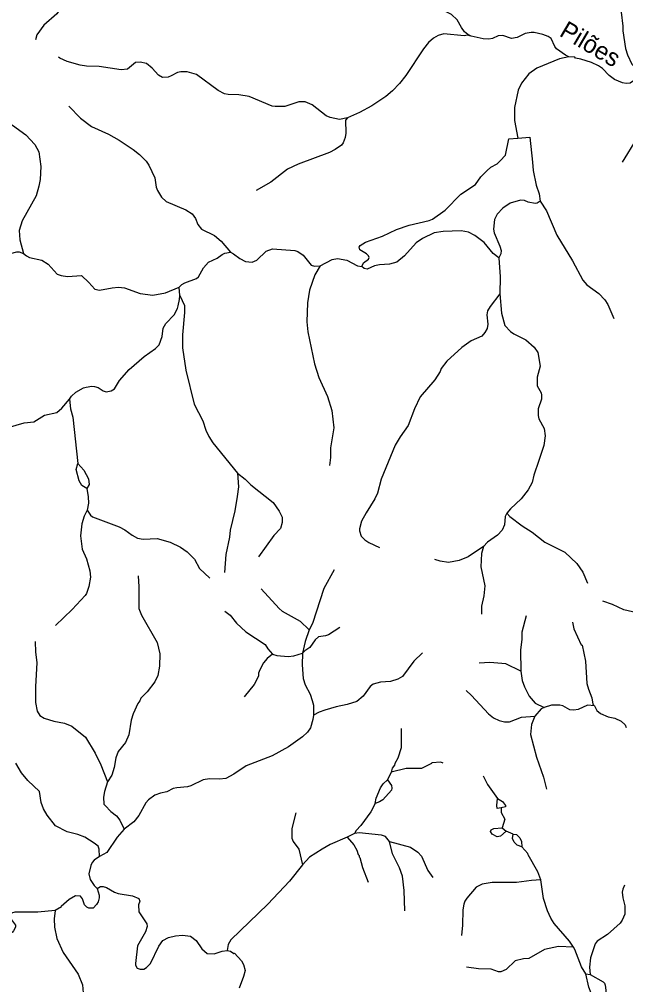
# Model space of a CAD drawing. Extents: x 346.5 to 372.4, y 7400.3 to 7428.2.
# Drawn here: x 366.191 to 368.941, y 7419.897 to 7424.274 of the extents above; entities that cross this region are included whole.
import ezdxf
from ezdxf.enums import TextEntityAlignment as Align

# ---------------------------------------------------------------- set-up
doc = ezdxf.new("R2010")
doc.units = 0
doc.header["$LTSCALE"] = 0.032
doc.layers.add('2', color=7, linetype='Continuous', lineweight=25)
doc.layers.add('7', color=7, linetype='Continuous', lineweight=25)
doc.layers.add('61', color=7, linetype='Continuous')

msp = doc.modelspace()

# ---------------------------------------------------------------- linework, layer by layer
at = {"layer": '2'}
for points in [[(367.7443, 7423.1531), (367.752, 7423.1698), (367.775, 7423.1858), (367.7777, 7423.1946), (367.7751, 7423.2015), (367.7661, 7423.2102), (367.7355, 7423.2281), (367.7327, 7423.2406), (367.7365, 7423.2489), (367.7615, 7423.2636), (367.8384, 7423.2905), (367.9018, 7423.3203), (367.9591, 7423.3404), (368.0504, 7423.361), (368.0655, 7423.3677), (368.1228, 7423.4079), (368.1931, 7423.4803), (368.2592, 7423.5243), (368.2838, 7423.5599), (368.3113, 7423.5873), (368.3301, 7423.6039), (368.3575, 7423.6187), (368.3725, 7423.6328), (368.3958, 7423.6583), (368.4107, 7423.7321), (368.4522, 7423.7353), (368.5068, 7423.7396), (368.5178, 7423.6256), (368.522, 7423.5887), (368.5353, 7423.5215), (368.5481, 7423.4822), (368.5531, 7423.4492), (368.5389, 7423.4401), (368.5302, 7423.4389), (368.4984, 7423.4453), (368.4818, 7423.4524), (368.4645, 7423.4536), (368.4165, 7423.4401), (368.3844, 7423.4178), (368.3584, 7423.3903), (368.3463, 7423.3668), (368.3417, 7423.3229), (368.3446, 7423.3056), (368.3701, 7423.2458), (368.3757, 7423.2258), (368.3751, 7423.2098), (368.3665, 7423.1931), (368.3395, 7423.2126), (368.2997, 7423.2617), (368.2563, 7423.2938), (368.2284, 7423.3088), (368.1946, 7423.3142), (368.1137, 7423.3121), (368.0723, 7423.3056), (368.0189, 7423.2803), (367.9911, 7423.2597), (367.9382, 7423.2012), (367.9027, 7423.1729), (367.87, 7423.1644), (367.8249, 7423.1608), (367.8014, 7423.1561), (367.768, 7423.1417), (367.7555, 7423.1438)], [(366.4567, 7422.2604), (366.4834, 7422.23), (366.5049, 7422.1907), (366.5075, 7422.1643), (366.4978, 7422.1467), (366.4738, 7422.1597), (366.4624, 7422.1814), (366.4492, 7422.2334)], [(367.8042, 7420.7185), (367.8096, 7420.7433), (367.8298, 7420.7897), (367.8408, 7420.8073), (367.8611, 7420.8259), (367.8788, 7420.8005), (367.8812, 7420.7882), (367.8793, 7420.7789), (367.84, 7420.735), (367.8248, 7420.7254)], [(368.3579, 7420.6958), (368.3561, 7420.7098), (368.3596, 7420.7415), (368.3818, 7420.7278), (368.3957, 7420.71), (368.3964, 7420.7028), (368.3768, 7420.6991)], [(368.381, 7420.6084), (368.3993, 7420.5934), (368.3729, 7420.5698), (368.3576, 7420.5676), (368.336, 7420.5802), (368.328, 7420.5912), (368.3305, 7420.5988), (368.3428, 7420.6046)], [(368.4302, 7420.5791), (368.4456, 7420.5782), (368.4612, 7420.5636), (368.4679, 7420.5459), (368.4695, 7420.522), (368.4487, 7420.5292), (368.4347, 7420.5426), (368.4284, 7420.5606)], [(368.7598, 7419.9469), (368.7795, 7419.9432), (368.8382, 7419.9098), (368.8448, 7419.904), (368.848, 7419.8954), (368.851, 7419.873), (368.8486, 7419.8313), (368.8401, 7419.789), (368.8315, 7419.7723), (368.8106, 7419.7627), (368.7947, 7419.8318), (368.7742, 7419.8858)]]:
    msp.add_lwpolyline(points, close=True, dxfattribs=at)
at = {"layer": '7'}
msp.add_line((368.4302, 7420.5791), (368.3993, 7420.5934), dxfattribs=at)
for points in [[(368.9455, 7425.0354), (368.9439, 7424.9724), (368.9376, 7424.9438), (368.9097, 7424.872), (368.8451, 7424.7716), (368.8308, 7424.7206), (368.8316, 7424.6696), (368.8379, 7424.6441), (368.8682, 7424.5724), (368.9041, 7424.5007), (368.912, 7424.472), (368.9168, 7424.4433), (368.9168, 7424.3716), (368.9208, 7424.3062), (368.9288, 7424.2424), (368.928, 7424.2209), (368.9407, 7424.142), (368.9487, 7424.1133), (368.9694, 7424.0703), (368.991, 7424.048), (369.0147, 7424.03)], [(366.5389, 7424.6109), (366.51, 7424.5676), (366.4782, 7424.511), (366.4232, 7424.4568), (366.4041, 7424.4257), (366.3794, 7424.3301), (366.3722, 7424.3142), (366.361, 7424.299), (366.3021, 7424.2472), (366.2711, 7424.2029), (366.2642, 7424.1808)], [(368.2403, 7424.1977), (368.2259, 7424.2046), (368.2107, 7424.2169), (368.1964, 7424.2361), (368.1773, 7424.2719), (368.1518, 7424.295), (368.0856, 7424.3269), (368.0673, 7424.3445), (368.0474, 7424.3739), (368.0338, 7424.3851), (367.9669, 7424.4249), (367.9309, 7424.457)], [(368.2403, 7424.1977), (368.224, 7424.2013), (368.2092, 7424.1994), (368.1167, 7424.2074), (368.0912, 7424.201), (368.0697, 7424.189), (368.0474, 7424.1683), (368.0235, 7424.1396), (367.9446, 7424.0185), (367.9159, 7423.9826), (367.884, 7423.95), (367.8529, 7423.9244), (367.79, 7423.8822), (367.7342, 7423.8519), (367.6795, 7423.8278), (367.6791, 7423.8273)], [(368.6838, 7424.1031), (368.6686, 7424.1107), (368.6275, 7424.1404), (368.6196, 7424.15), (368.6036, 7424.1874), (368.5901, 7424.1954), (368.5646, 7424.2042), (368.5263, 7424.2137), (368.512, 7424.2145), (368.4849, 7424.209), (368.4482, 7424.1906), (368.4227, 7424.1866), (368.3845, 7424.2002), (368.363, 7424.1994), (368.3375, 7424.1866), (368.3207, 7424.1835), (368.2952, 7424.1851), (368.2403, 7424.1977)], [(366.0271, 7424.103), (366.0271, 7424.0639), (366.0183, 7423.9779), (366.0207, 7423.9492), (366.0351, 7423.8942), (366.0996, 7423.8328), (366.1594, 7423.7945), (366.22, 7423.7499), (366.2606, 7423.7069), (366.2789, 7423.6726), (366.2885, 7423.6065), (366.2853, 7423.5475), (366.2789, 7423.5172), (366.2678, 7423.4742), (366.204, 7423.3594), (366.1905, 7423.3164), (366.1929, 7423.2734), (366.2094, 7423.2126)], [(367.6791, 7423.8273), (367.6433, 7423.82), (367.6003, 7423.828), (367.5827, 7423.836), (367.519, 7423.8854), (367.4871, 7423.8989), (367.4584, 7423.8989), (367.3947, 7423.879), (367.3516, 7423.8782), (367.3373, 7423.8806), (367.2337, 7423.9236), (367.1859, 7423.9308), (367.1381, 7423.9324), (367.1221, 7423.9364), (367.0926, 7423.9508), (366.9946, 7424.0233), (366.9516, 7424.036), (366.9229, 7424.036), (366.9085, 7424.0328), (366.8799, 7424.0169), (366.8655, 7424.0121), (366.8408, 7424.0097), (366.8217, 7424.0209), (366.793, 7424.052), (366.7675, 7424.0727), (366.7396, 7424.0798), (366.7181, 7424.0775), (366.6814, 7424.048), (366.6535, 7424.0448), (366.5531, 7424.0599), (366.4957, 7424.0615), (366.467, 7424.0655), (366.4081, 7424.083), (366.3746, 7424.0982), (366.369, 7424.1014)], [(368.6838, 7424.1031), (368.6411, 7424.0942), (368.5375, 7424.052), (368.5016, 7424.0265), (368.4681, 7423.9842), (368.4538, 7423.9524), (368.4371, 7423.8743), (368.4371, 7423.8153), (368.4522, 7423.7353)], [(369.0147, 7424.03), (368.9902, 7424.0041), (368.9615, 7423.9842), (368.9439, 7423.9826), (368.9264, 7423.9858), (368.8897, 7424.0002), (368.8658, 7424.0193), (368.8356, 7424.0504), (368.818, 7424.0623), (368.7861, 7424.0783), (368.7383, 7424.0926), (368.7136, 7424.0974), (368.7104, 7424.1014), (368.6838, 7424.1031)], [(369.1394, 7423.9227), (369.1097, 7423.8998), (369.0985, 7423.8854), (369.0826, 7423.8527), (369.0643, 7423.8296), (369.0635, 7423.824), (369.0547, 7423.8169), (369.0268, 7423.777), (368.9894, 7423.7316), (368.9256, 7423.6264)], [(366.4152, 7423.8798), (366.4678, 7423.8256), (366.5188, 7423.7874), (366.5961, 7423.7523), (366.644, 7423.726), (366.7077, 7423.6838), (366.7364, 7423.6607), (366.7659, 7423.6304), (366.7778, 7423.6129), (366.8049, 7423.5555), (366.8121, 7423.5124), (366.8177, 7423.4981), (366.8352, 7423.4678), (366.8575, 7423.4471), (366.9468, 7423.4104), (366.9755, 7423.3921), (366.9898, 7423.3714), (367.001, 7423.3435), (367.0169, 7423.3228), (367.0759, 7423.2941), (367.107, 7423.2686), (367.1485, 7423.2174)], [(367.6791, 7423.8273), (367.6698, 7423.8161), (367.672, 7423.7579), (367.6688, 7423.7372), (367.66, 7423.7141), (367.6521, 7423.7037), (367.6242, 7423.6838), (367.5971, 7423.6702), (367.4552, 7423.6168), (367.4066, 7423.5945), (367.3317, 7423.5355), (367.2648, 7423.4981)], [(368.5531, 7423.4492), (368.5821, 7423.4057), (368.6291, 7423.2949), (368.7001, 7423.1793), (368.7471, 7423.0909), (368.7646, 7423.0701), (368.8188, 7423.0303), (368.8467, 7423.0024), (368.8602, 7422.9801), (368.8874, 7422.9171)], [(367.1485, 7423.2174), (367.163, 7423.2105), (367.1907, 7423.1889), (367.2162, 7423.1761), (367.2464, 7423.1729), (367.268, 7423.1825), (367.3102, 7423.2223), (367.3389, 7423.2335), (367.4409, 7423.2263), (367.4537, 7423.2215), (367.4776, 7423.204), (367.5142, 7423.1586), (367.5302, 7423.1546), (367.5555, 7423.1566)], [(366.0693, 7423.1897), (366.0844, 7423.1904), (366.1164, 7423.2024), (366.1801, 7423.2191), (366.1905, 7423.2191), (366.2094, 7423.2126)], [(366.2094, 7423.2126), (366.224, 7423.2016), (366.2375, 7423.1936), (366.2933, 7423.1817), (366.3212, 7423.1634), (366.3626, 7423.1187), (366.381, 7423.1116), (366.4097, 7423.1076), (366.4726, 7423.1116), (366.5069, 7423.0805), (366.534, 7423.0502), (366.5547, 7423.0454), (366.6121, 7423.0566), (366.6408, 7423.059), (366.6679, 7423.0558), (366.7396, 7423.0303), (366.797, 7423.0231), (366.8543, 7423.0343), (366.9154, 7423.0589)], [(366.9154, 7423.0589), (366.9274, 7423.0722), (366.9412, 7423.0791), (366.9946, 7423.098), (367.0034, 7423.1068), (367.0257, 7423.1474), (367.0488, 7423.1721), (367.0887, 7423.1913), (367.111, 7423.2072), (367.1237, 7423.2128), (367.1485, 7423.2174)], [(367.5555, 7423.1566), (367.6098, 7423.1841), (367.6338, 7423.1889), (367.6768, 7423.1817), (367.7244, 7423.1565), (367.7443, 7423.1531)], [(368.3665, 7423.1931), (368.3725, 7423.1068), (368.3698, 7423.0286)], [(367.5555, 7423.1566), (367.5317, 7423.1156), (367.507, 7423.0454), (367.4975, 7422.9881), (367.4951, 7422.902), (367.4999, 7422.8574), (367.5301, 7422.7123), (367.5501, 7422.6501), (367.5891, 7422.5641), (367.6082, 7422.5003), (367.6178, 7422.4222), (367.6027, 7422.3314), (367.6019, 7422.2867), (367.5971, 7422.2509)], [(366.4182, 7422.5513), (366.4272, 7422.5649), (366.4479, 7422.5832), (366.4814, 7422.6023), (366.4941, 7422.6063), (366.5196, 7422.6103), (366.5324, 7422.6087), (366.5491, 7422.6047), (366.5706, 7422.5896), (366.5842, 7422.5848), (366.6073, 7422.5888), (366.6224, 7422.5991), (366.6455, 7422.6358), (366.6886, 7422.6868), (366.7571, 7422.745), (366.8081, 7422.7816), (366.8249, 7422.7984), (366.8384, 7422.835), (366.844, 7422.8733), (366.8559, 7422.8948), (366.8934, 7422.9346), (366.9077, 7422.9626), (366.9109, 7422.9753), (366.9177, 7423.003), (366.9184, 7423.0216), (366.9154, 7423.0589)], [(366.9184, 7423.0216), (366.9404, 7422.9769), (366.9404, 7422.945), (366.9316, 7422.843), (366.9308, 7422.784), (366.9468, 7422.6836), (366.9834, 7422.529), (367.0233, 7422.4541), (367.0368, 7422.4111), (367.0504, 7422.3824), (367.0687, 7422.3537), (367.1812, 7422.2165)], [(368.3698, 7423.0286), (368.3263, 7422.9721), (368.3143, 7422.9514), (368.3111, 7422.9339), (368.3159, 7422.8924), (368.3127, 7422.8725), (368.3024, 7422.8542), (368.2881, 7422.8374), (368.241, 7422.8167), (368.1972, 7422.7864), (368.1302, 7422.7243), (368.1039, 7422.69), (368.0992, 7422.6772), (368.0753, 7422.639), (368.0091, 7422.5625), (367.9828, 7422.5083), (367.9541, 7422.4318), (367.9183, 7422.3816), (367.8959, 7422.3425), (367.8322, 7422.1895), (367.8147, 7422.1258), (367.8027, 7422.1003), (367.7644, 7422.0365), (367.7429, 7421.9982), (367.7342, 7421.9632), (367.7342, 7421.9544), (367.7421, 7421.9305), (367.7581, 7421.9146), (367.7756, 7421.9018), (367.8242, 7421.8787)], [(368.3698, 7423.0286), (368.3781, 7422.9418), (368.3924, 7422.8852), (368.4187, 7422.8581), (368.4339, 7422.8478), (368.4881, 7422.8207), (368.5255, 7422.7872), (368.5431, 7422.7625), (368.5534, 7422.7019), (368.5399, 7422.6517), (368.5391, 7422.6127), (368.5574, 7422.58), (368.5598, 7422.5705), (368.559, 7422.5513), (368.5439, 7422.5083), (368.5439, 7422.478), (368.547, 7422.4628), (368.5718, 7422.419), (368.5765, 7422.3856), (368.5694, 7422.3409), (368.547, 7422.274), (368.5247, 7422.207), (368.5176, 7422.1736), (368.4984, 7422.1401), (368.4666, 7422.1002), (368.4187, 7422.0548), (368.4025, 7422.0349)], [(365.9509, 7422.2844), (365.9992, 7422.3226), (366.0773, 7422.38), (366.1164, 7422.4095), (366.1403, 7422.423), (366.2136, 7422.4445), (366.2566, 7422.4493), (366.3045, 7422.4796), (366.3618, 7422.4915), (366.3842, 7422.5107), (366.4182, 7422.5513)], [(366.4182, 7422.5513), (366.4232, 7422.5083), (366.4343, 7422.47), (366.4567, 7422.2604)], [(367.1812, 7422.2165), (367.1843, 7422.1544), (367.1795, 7422.1098), (367.1691, 7422.0461), (367.1468, 7421.9584), (367.1436, 7421.9265), (367.1269, 7421.8468), (367.1213, 7421.7663)], [(367.1812, 7422.2165), (367.2152, 7422.1895), (367.2408, 7422.1632), (367.3421, 7422.0835), (367.37, 7422.0445), (367.3827, 7422.0174), (367.3835, 7421.9919), (367.3755, 7421.9656), (367.3453, 7421.9329), (367.2759, 7421.8365)], [(366.4978, 7422.1467), (366.5039, 7422.1088), (366.5045, 7422.0795), (366.4988, 7422.0485)], [(366.4988, 7422.0485), (366.4845, 7422.0206), (366.4742, 7421.9871), (366.4678, 7421.9313), (366.4766, 7421.8723), (366.4949, 7421.8277), (366.5101, 7421.7735), (366.5132, 7421.7448), (366.5061, 7421.7018), (366.4949, 7421.6699), (366.4893, 7421.6619), (366.4304, 7421.5982), (366.3547, 7421.5257)], [(366.4988, 7422.0485), (366.5132, 7422.0253), (366.5228, 7422.0182), (366.6432, 7421.9735), (366.6695, 7421.96), (366.7029, 7421.9345), (366.7268, 7421.9209), (366.7523, 7421.9169), (366.8161, 7421.9193), (366.8751, 7421.9034), (366.9213, 7421.8811), (366.9516, 7421.8588), (366.985, 7421.8269), (367.0081, 7421.7847), (367.0544, 7421.7408)], [(368.4025, 7422.0349), (368.394, 7422.019), (368.3908, 7421.9823), (368.3813, 7421.9584), (368.3598, 7421.9353), (368.3141, 7421.9027), (368.2962, 7421.8841)], [(368.4025, 7422.0349), (368.4156, 7422.0203), (368.4721, 7421.9767), (368.5168, 7421.9488), (368.5742, 7421.9026), (368.665, 7421.858), (368.7192, 7421.8062), (368.7463, 7421.7671), (368.7686, 7421.7169)], [(368.2962, 7421.8841), (368.2267, 7421.8373), (368.1852, 7421.8197), (368.1374, 7421.8117), (368.0992, 7421.8173), (368.0761, 7421.8245)], [(368.2962, 7421.8841), (368.2872, 7421.8516), (368.2841, 7421.791), (368.3026, 7421.7047), (368.2984, 7421.6603), (368.2872, 7421.6125), (368.2873, 7421.5767)], [(366.73, 7421.7504), (366.7332, 7421.7002), (366.7332, 7421.6022), (366.7452, 7421.5727), (366.8161, 7421.4491), (366.828, 7421.3973), (366.8264, 7421.3416), (366.8185, 7421.2985), (366.8057, 7421.2698), (366.7707, 7421.2244), (366.742, 7421.1957), (366.738, 7421.1846), (366.7284, 7421.1718), (366.7077, 7421.1248), (366.6989, 7421.0961), (366.687, 7421.0299), (366.6718, 7420.9957), (366.6392, 7420.9542), (366.6288, 7420.9256), (366.6216, 7420.8825), (366.6105, 7420.8467), (366.5902, 7420.8161)], [(367.6186, 7421.7775), (367.5716, 7421.6938), (367.5206, 7421.5352), (367.5048, 7421.5057)], [(367.2871, 7421.6914), (367.3692, 7421.6021), (367.3835, 7421.591), (367.4648, 7421.5448), (367.5048, 7421.5057)], [(369.1785, 7421.4968), (369.1644, 7421.508), (369.0858, 7421.5527), (369.0451, 7421.5711), (368.9328, 7421.5966), (368.881, 7421.6213), (368.8379, 7421.6356)], [(367.1229, 7421.591), (367.1476, 7421.5727), (367.1763, 7421.536), (367.2177, 7421.4961), (367.3054, 7421.4396), (367.3174, 7421.4197), (367.3398, 7421.396)], [(368.4897, 7421.5687), (368.4698, 7421.4954), (368.4697, 7421.4643), (368.4634, 7421.4133), (368.4661, 7421.3187)], [(368.6993, 7421.54), (368.7064, 7421.5105), (368.7399, 7421.438), (368.7431, 7421.4364), (368.759, 7421.3639), (368.7654, 7421.2619), (368.7718, 7421.2364), (368.7869, 7421.1981), (368.7927, 7421.1696), (368.7989, 7421.1613)], [(367.6441, 7421.5161), (367.5939, 7421.4834), (367.5796, 7421.4786), (367.5477, 7421.4746), (367.5325, 7421.4603), (367.5086, 7421.4252), (367.4856, 7421.4112), (367.4755, 7421.4008)], [(367.5048, 7421.5057), (367.4871, 7421.4531), (367.4755, 7421.4008)], [(366.263, 7421.4523), (366.2646, 7421.4053), (366.271, 7421.3575), (366.2646, 7421.2475), (366.2646, 7421.1758), (366.2718, 7421.1367), (366.2845, 7421.1176), (366.3029, 7421.1048), (366.3475, 7421.0913), (366.3953, 7421.0833), (366.4296, 7421.0698), (366.4917, 7421.0196), (366.5356, 7420.9463), (366.5603, 7420.8937), (366.5902, 7420.8161)], [(367.3398, 7421.396), (367.315, 7421.3758), (367.299, 7421.3559), (367.2815, 7421.324), (367.2751, 7421.3089), (367.2751, 7421.2961), (367.256, 7421.2587), (367.2106, 7421.2021)], [(367.3398, 7421.396), (367.3584, 7421.3891), (367.4106, 7421.3846), (367.4361, 7421.3886), (367.4755, 7421.4008)], [(367.4755, 7421.4008), (367.4744, 7421.3479), (367.4783, 7421.2858), (367.4871, 7421.2571), (367.5094, 7421.2141), (367.5198, 7421.1854), (367.5246, 7421.1638), (367.5251, 7421.1194)], [(368.0203, 7421.4013), (367.9796, 7421.3631), (367.9286, 7421.2945), (367.9079, 7421.2818), (367.8744, 7421.2714), (367.8298, 7421.269), (367.7963, 7421.2595), (367.7828, 7421.2483), (367.7501, 7421.2053), (367.7214, 7421.1814), (367.6784, 7421.167), (367.6274, 7421.1575), (367.5764, 7421.1415), (367.5509, 7421.1327), (367.5251, 7421.1194)], [(368.4661, 7421.3187), (368.3972, 7421.3511), (368.3255, 7421.3583), (368.2769, 7421.3543)], [(368.4661, 7421.3187), (368.4721, 7421.2762), (368.4825, 7421.2475), (368.504, 7421.2045), (368.5311, 7421.1734), (368.572, 7421.1532)], [(368.2171, 7421.2308), (368.2418, 7421.2085), (368.3191, 7421.1256), (368.3414, 7421.1072), (368.367, 7421.0945), (368.3909, 7421.0889), (368.4148, 7421.0889), (368.469, 7421.1104), (368.5283, 7421.1148)], [(368.572, 7421.1532), (368.5573, 7421.1477), (368.5283, 7421.1148)], [(368.7989, 7421.1613), (368.7686, 7421.1646), (368.7256, 7421.1447), (368.7065, 7421.1423), (368.6873, 7421.1431), (368.6554, 7421.1606), (368.6427, 7421.1638), (368.6044, 7421.1638), (368.572, 7421.1532)], [(368.7989, 7421.1613), (368.81, 7421.1399), (368.8276, 7421.1264), (368.8611, 7421.112), (368.8913, 7421.1056), (368.92, 7421.0913), (368.9392, 7421.0746), (368.9439, 7421.0634)], [(367.5251, 7421.1194), (367.5227, 7421.0996), (367.511, 7421.0618), (367.4975, 7421.0419), (367.476, 7421.0212), (367.4122, 7420.9757), (367.3373, 7420.9351), (367.2193, 7420.8889), (367.1636, 7420.8514), (367.1269, 7420.8323), (367.0982, 7420.8291), (367.0536, 7420.8299), (367.0249, 7420.8251), (366.9691, 7420.7988), (366.9532, 7420.794), (366.9054, 7420.7901), (366.8894, 7420.7861), (366.8607, 7420.7717), (366.832, 7420.7661), (366.8057, 7420.7558), (366.777, 7420.7351), (366.7651, 7420.7215), (366.7324, 7420.6642), (366.7109, 7420.6355), (366.6665, 7420.6028)], [(368.5283, 7421.1148), (368.5144, 7421.077), (368.5096, 7421.0308), (368.5359, 7420.9287), (368.5678, 7420.8379), (368.5813, 7420.7829)], [(367.9223, 7421.0586), (367.923, 7420.9702), (367.9079, 7420.9248), (367.8935, 7420.8993), (367.8927, 7420.8929), (367.8824, 7420.8783), (367.8769, 7420.8611), (367.8611, 7420.8259)], [(368.1135, 7420.9008), (368.1024, 7420.9064), (368.0625, 7420.9024), (368.0609, 7420.8992), (368.0147, 7420.8769), (367.9462, 7420.8769), (367.8769, 7420.8611)], [(366.5553, 7420.4786), (366.5531, 7420.5111), (366.5483, 7420.5247), (366.5308, 7420.539), (366.4878, 7420.5653), (366.4559, 7420.5781), (366.4081, 7420.59), (366.3554, 7420.6171), (366.3172, 7420.6658), (366.3012, 7420.6944), (366.2901, 7420.7231), (366.2821, 7420.7733), (366.2295, 7420.8235), (366.2008, 7420.857), (366.1753, 7420.9016)], [(368.2944, 7420.8435), (368.3151, 7420.8044), (368.3596, 7420.7415)], [(366.5902, 7420.8161), (366.577, 7420.7725), (366.573, 7420.747), (366.5746, 7420.7159), (366.5802, 7420.7088), (366.6057, 7420.6817), (366.6312, 7420.6625), (366.6471, 7420.6426), (366.6665, 7420.6028)], [(367.8042, 7420.7185), (367.7852, 7420.6809), (367.7397, 7420.6187), (367.7181, 7420.5964), (367.7115, 7420.5829)], [(368.3768, 7420.6991), (368.3765, 7420.6777), (368.3924, 7420.6482), (368.381, 7420.6084)], [(367.4457, 7420.6761), (367.4265, 7420.6052), (367.4273, 7420.5621), (367.4329, 7420.547), (367.4584, 7420.5119), (367.475, 7420.4402)], [(366.6665, 7420.6028), (366.6352, 7420.5653), (366.5882, 7420.4968), (366.5553, 7420.4786)], [(367.6777, 7420.5657), (367.6011, 7420.5326), (367.5652, 7420.5119), (367.507, 7420.4753), (367.475, 7420.4402)], [(367.8696, 7420.547), (367.8521, 7420.5693), (367.833, 7420.5757), (367.7321, 7420.585), (367.7115, 7420.5829), (367.6777, 7420.5657)], [(367.6777, 7420.5657), (367.7079, 7420.5319), (367.7222, 7420.5064), (367.7278, 7420.488), (367.7326, 7420.4832), (367.7326, 7420.4761), (367.7358, 7420.4737), (367.7469, 7420.4283), (367.7724, 7420.3621)], [(367.9398, 7420.2314), (367.9366, 7420.3247), (367.9286, 7420.3884), (367.9159, 7420.4267), (367.884, 7420.4904), (367.8696, 7420.547)], [(367.8696, 7420.547), (367.9653, 7420.5199), (367.998, 7420.4976), (368.0155, 7420.4793), (368.0434, 7420.4155), (368.0665, 7420.3836)], [(368.5556, 7420.3728), (368.5431, 7420.4091), (368.4984, 7420.4856), (368.4976, 7420.4912), (368.4695, 7420.522)], [(366.5553, 7420.4786), (366.5308, 7420.4617), (366.5212, 7420.4506), (366.5148, 7420.4378), (366.5069, 7420.3996), (366.5124, 7420.3741), (366.53, 7420.3469), (366.5445, 7420.3337)], [(367.475, 7420.4402), (367.417, 7420.3661), (367.3174, 7420.2617), (367.15, 7420.1007), (367.138, 7420.08), (367.1339, 7420.0523)], [(366.5445, 7420.3337), (366.5587, 7420.3422), (366.5706, 7420.3422), (366.5866, 7420.3374), (366.6232, 7420.3167), (366.6392, 7420.3111), (366.7045, 7420.3007), (366.7324, 7420.2872), (366.7372, 7420.2752), (366.7316, 7420.2593), (366.7324, 7420.2274), (366.769, 7420.1732), (366.7714, 7420.1613), (366.7635, 7420.1366), (366.7276, 7420.0728), (366.7173, 7419.9931), (366.7173, 7419.9852), (366.7252, 7419.9724), (366.7396, 7419.9668), (366.7555, 7419.9668), (366.7683, 7419.9748), (366.7858, 7419.9939), (366.8232, 7420.0712), (366.8424, 7420.0967), (366.8671, 7420.1103), (366.899, 7420.1182), (366.9309, 7420.1222), (366.9675, 7420.1166), (366.993, 7420.0967), (367.0193, 7420.0601), (367.0424, 7420.0385), (367.0743, 7420.0369), (367.1105, 7420.0489), (367.1339, 7420.0523)], [(368.5556, 7420.3728), (368.5136, 7420.3701), (368.4466, 7420.3605), (368.3351, 7420.3605), (368.2904, 7420.3525), (368.2633, 7420.339), (368.2211, 7420.2896), (368.2115, 7420.2752), (368.2076, 7420.2625), (368.202, 7420.237), (368.2012, 7420.1669), (368.1964, 7420.1198)], [(368.704, 7420.067), (368.6857, 7420.0951), (368.6164, 7420.1748), (368.602, 7420.1987), (368.5861, 7420.2322), (368.5686, 7420.288), (368.5556, 7420.3728)], [(368.9357, 7420.3479), (368.9275, 7420.3307), (368.9248, 7420.3167), (368.928, 7420.2912), (368.9376, 7420.2545), (368.9376, 7420.2171), (368.9256, 7420.1892), (368.9168, 7420.1764), (368.8579, 7420.1254), (368.8116, 7420.0951), (368.8021, 7420.0824), (368.7814, 7420.0186), (368.7766, 7419.9772), (368.7795, 7419.9432)], [(366.5445, 7420.3337), (366.5531, 7420.3031), (366.5531, 7420.2912), (366.5483, 7420.2728), (366.5411, 7420.2601), (366.5252, 7420.2441), (366.5061, 7420.2433), (366.4965, 7420.2481), (366.4861, 7420.2593), (366.4782, 7420.2856), (366.4678, 7420.2983), (366.4463, 7420.2999), (366.4176, 7420.2832), (366.381, 7420.2521), (366.3822, 7420.2498), (366.3533, 7420.2333)], [(366.3533, 7420.2333), (366.2742, 7420.2266), (366.1706, 7420.2258), (366.1554, 7420.2218), (366.1514, 7420.2147), (366.1514, 7420.1971), (366.1737, 7420.1677), (366.1729, 7420.1573), (366.165, 7420.1413), (366.1578, 7420.1342), (366.1514, 7420.1334), (366.1339, 7420.135), (366.1164, 7420.1445), (366.1028, 7420.1477), (366.0869, 7420.1382), (366.0813, 7420.1222), (366.0749, 7420.0768), (366.0649, 7420.056), (366.0511, 7420.0443)], [(366.3533, 7420.2333), (366.3491, 7420.1956), (366.3499, 7420.1573), (366.3618, 7420.1063), (366.3905, 7420.0425), (366.4583, 7419.9453), (366.4774, 7419.8959), (366.4806, 7419.8608), (366.4766, 7419.8114), (366.4694, 7419.7692)], [(367.1339, 7420.0523), (367.1484, 7420.0496), (367.1646, 7420.0391), (367.1675, 7420.0401), (367.1986, 7420.0059), (367.2082, 7419.9883), (367.2153, 7419.962), (367.2082, 7419.9342), (367.1882, 7419.8816)], [(368.704, 7420.067), (368.6363, 7420.0696), (368.5726, 7420.0569), (368.5024, 7420.0162), (368.4769, 7420.0146), (368.4403, 7420.0059), (368.3988, 7419.966), (368.3749, 7419.9557), (368.3646, 7419.9549), (368.3311, 7419.9668), (368.2729, 7419.9692), (368.2195, 7419.9772)], [(368.7598, 7419.9469), (368.7407, 7419.9788), (368.7109, 7420.0574), (368.704, 7420.067)]]:
    msp.add_lwpolyline(points, dxfattribs=at)

# ---------------------------------------------------------------- texts
at = {"layer": '61'}
msp.add_text('Pilões', height=0.08, rotation=329.484, dxfattribs=at).set_placement((368.7613, 7424.1275), align=Align.CENTER)

doc.saveas('drawing.dxf')
